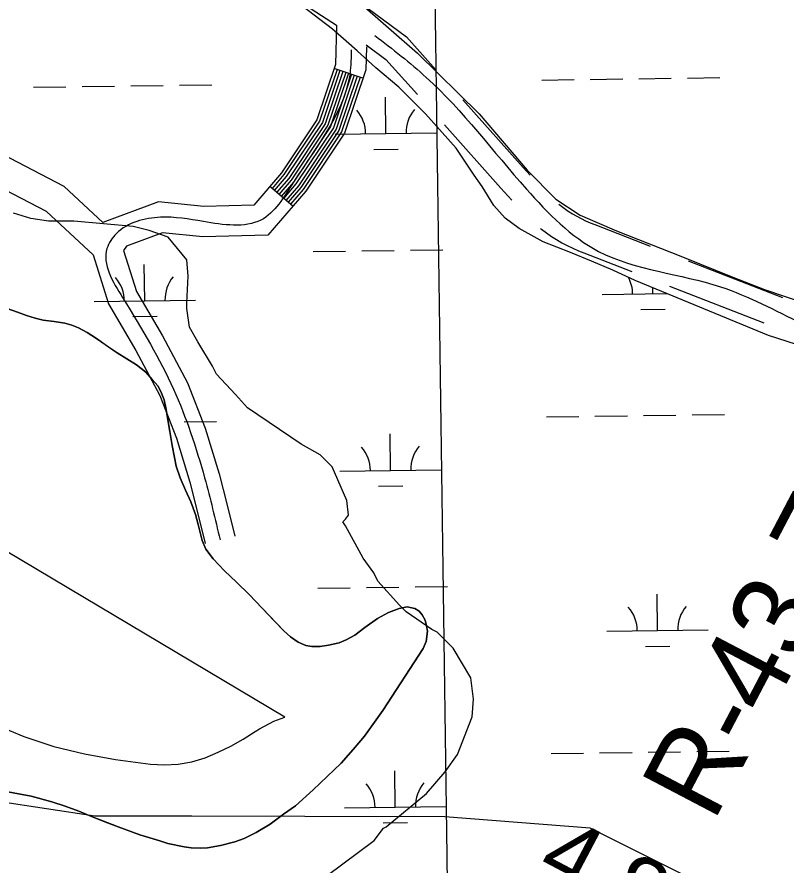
# Model space of a CAD drawing. Extents: x 3767014 to 3805179, y 361544 to 387384.
# Drawn here: x 3789228 to 3789988, y 378195 to 379033 of the extents above; entities that cross this region are included whole.
import ezdxf

# ---------------------------------------------------------------- set-up
doc = ezdxf.new("R2010")
doc.units = 0
for name, color, linetype in [('V-GRID-MAJR', 7, 'Continuous'), ('V-RIVR-EDGE', 7, 'Continuous'), ('V-RIVR-RANG', 7, 'Continuous'), ('V-RIVR-RANG-IDEN', 7, 'Continuous'), ('V-ROAD-CNTR', 7, 'Continuous'), ('V-SITE-VEGE', 7, 'Continuous'), ('V-TOPO-DPTH', 7, 'Continuous'), ('V-TOPO-MINR', 7, 'Continuous'), ('V-TOPO-SHOR', 7, 'Continuous'), ('V-TOPO-WATR', 7, 'Continuous'), ('V-WETL-SWMP', 7, 'Continuous')]:
    doc.layers.add(name, color=color, linetype=linetype)

msp = doc.modelspace()

# ---------------------------------------------------------------- linework, layer by layer
at = {"layer": 'V-GRID-MAJR'}
msp.add_spline([(3789806.62, 367223.106), (3789722.043, 373279.937), (3789637.419, 379340.141), (3789552.795, 385400.346), (3789552.748, 385403.717)], degree=3, dxfattribs=at)
at = {"layer": 'V-RIVR-EDGE'}
msp.add_spline([(3788386.899, 379042.41), (3788417.904, 379023.435), (3788440.887, 378992.179), (3788448.043, 378960.51), (3788447.055, 378926.601), (3788439.707, 378880.951), (3788409.24, 378810.941), (3788372.521, 378773.051), (3788350.301, 378746.88), (3788331.714, 378727.484), (3788310.448, 378721.658), (3788272.476, 378725.369), (3788242.231, 378745.339), (3788209.71, 378759.436), (3788168.127, 378765.869), (3788122.896, 378759.651), (3788118.818, 378756.044), (3788116.991, 378748.814), (3788142.224, 378713.031), (3788167.911, 378678.151), (3788193.135, 378639.203), (3788209.812, 378617.91), (3788232.374, 378599.316), (3788284.708, 378552.162), (3788334.36, 378517.675), (3788381.771, 378490.881), (3788413.396, 378480.403), (3788449.09, 378469.463), (3788474.382, 378458.096), (3788505.999, 378444.001), (3788536.264, 378432.17), (3788579.627, 378414.429), (3788610.795, 378401.691), (3788697.059, 378362.14), (3788738.16, 378343.5), (3788779.271, 378329.381), (3788814.951, 378313.015), (3788851.077, 378293.935), (3788883.135, 378275.77), (3788911.132, 378260.779), (3788948.168, 378243.958), (3789043.462, 378198.958), (3789099.476, 378177.116), (3789152.324, 378155.282), (3789195.7, 378142.514), (3789220.104, 378137.48), (3789256.703, 378126.99), (3789292.381, 378109.72), (3789305.019, 378100.645), (3789319.901, 378084.783), (3789319.875, 378074.383), (3789316.665, 378056.305), (3789313.453, 378037.322), (3789312.506, 378020.143), (3789312.015, 378004.318), (3789311.527, 377989.85), (3789315.565, 377977.18), (3789323.24, 377972.187), (3789333.182, 377969.902), (3789357.132, 377964.417), (3789378.809, 377953.511), (3789403.636, 377936.72), (3789414.453, 377922.676), (3789418.024, 377903.677), (3789422.976, 377895.074), (3789436.051, 377879.668), (3789465.842, 377858.795), (3789492.94, 377846.067), (3789521.406, 377838.31), (3789551.227, 377829.646), (3789556.183, 377822.399), (3789554.793, 377808.837), (3789556.572, 377796.625), (3789562.875, 377785.757), (3789574.163, 377779.399), (3789589.52, 377772.579), (3789629.254, 377749.873), (3789659.506, 377732.616), (3789679.346, 377710.411), (3789704.616, 377690.001), (3789743.898, 377667.296), (3789778.225, 377652.29), (3789817.076, 377638.177), (3789856.394, 377630.393), (3789894.372, 377628.943), (3789923.318, 377632.036), (3789940.496, 377630.637), (3789978.452, 377620.144), (3790020.916, 377604.665), (3790063.38, 377588.735), (3790119.844, 377565.987), (3790170.428, 377542.802), (3790207.46, 377524.624), (3790239.091, 377516.407), (3790272.094, 377514.517), (3790305.101, 377514.435), (3790324.545, 377514.839), (3790349.4, 377509.352), (3790365.658, 377501.173), (3790373.774, 377492.11), (3790385.042, 377477.613), (3790401.749, 377468.076), (3790433.359, 377451.72), (3790441.459, 377435.875), (3790452.243, 377408.266), (3790459.895, 377394.23), (3790472.083, 377386.061), (3790487.003, 377385.572), (3790498.311, 377387.353), (3790504.201, 377392.312), (3790520.964, 377405.383), (3790533.189, 377412.135), (3790549.469, 377413), (3790572.974, 377410.228), (3790584.283, 377412.461), (3790599.67, 377417.849), (3790607.809, 377417.829), (3790615.944, 377416.452), (3790628.576, 377404.665), (3790642.983, 377379.761), (3790657.835, 377351.69), (3790662.758, 377331.331), (3790670.426, 377323.625), (3790683.074, 377318.62), (3790699.796, 377315.414), (3790710.185, 377310.866), (3790722.363, 377298.628), (3790739.518, 377287.734), (3790749.912, 377285.447), (3790762.542, 377273.208)], degree=3, dxfattribs=at)
at = {"layer": 'V-ROAD-CNTR'}
for p, q in [((3789570.067, 378972.175), (3789541.64, 378981.763)), ((3789500.714, 378845.612), (3789477.954, 378865.156)), ((3789891.112, 378791.75), (3789984.295, 378755.461)), ((3789872.856, 378766.665), (3789966.039, 378730.376))]:
    msp.add_line(p, q, dxfattribs=at)
for points in [[(3788768.675, 379350.023), (3789394.047, 379104.328), (3789478.099, 379067.259), (3789543.976, 379024.643)], [(3789567.685, 379046.446), (3789613.07, 379012.97), (3789642.076, 378980.491)], [(3789313.213, 378829.644), (3789274.84, 378865.094), (3789130.087, 378940.529), (3788871.216, 379020.613)], [(3789543.976, 379024.643), (3789542.94, 378985.617), (3789524.528, 378931.031), (3789489.554, 378878.665), (3789462.167, 378846.771), (3789413.045, 378845.515), (3789368.139, 378850.054), (3789313.213, 378829.644)], [(3789573.417, 379003.142), (3789572.81, 378980.307), (3789551.684, 378917.675), (3789513.494, 378860.495), (3789476.249, 378817.121), (3789411.915, 378815.477), (3789372.055, 378819.506), (3789336.465, 378806.281), (3789333.649, 378801.859), (3789346.479, 378761.514), (3789371.939, 378717.68), (3789396.656, 378671.107), (3789414.135, 378626.527), (3789428.147, 378581.305), (3789435.851, 378550.387), (3789443.453, 378519.877)], [(3789573.255, 379005.059), (3789592.763, 378990.671), (3789623.833, 378955.88)], [(3789303.453, 378797.819), (3789257.424, 378840.34), (3789118.629, 378912.671), (3788862.35, 378991.953)], [(3789544.482, 378980.804), (3789527.244, 378929.695), (3789491.948, 378876.848), (3789480.23, 378863.202)], [(3789547.325, 378979.845), (3789529.959, 378928.36), (3789494.342, 378875.031), (3789482.506, 378861.247)], [(3789550.168, 378978.887), (3789532.675, 378927.024), (3789496.736, 378873.214), (3789484.782, 378859.293)], [(3789553.01, 378977.928), (3789535.39, 378925.689), (3789499.13, 378871.397), (3789487.058, 378857.338)], [(3789555.853, 378976.969), (3789538.106, 378924.353), (3789501.524, 378869.58), (3789489.334, 378855.384)], [(3789558.696, 378976.01), (3789540.822, 378923.017), (3789503.918, 378867.763), (3789491.61, 378853.43)], [(3789561.538, 378975.051), (3789543.537, 378921.682), (3789506.312, 378865.946), (3789493.886, 378851.475)], [(3789564.381, 378974.093), (3789546.253, 378920.346), (3789508.706, 378864.129), (3789496.162, 378849.521)], [(3789567.224, 378973.134), (3789548.968, 378919.011), (3789511.1, 378862.312), (3789498.438, 378847.566)], [(3789668.684, 378950.697), (3789728.429, 378883.799), (3789735.357, 378876.331)], [(3789650.441, 378926.087), (3789706.243, 378863.603), (3789717.199, 378851.793)], [(3789763.38, 378847.849), (3789764.885, 378846.62), (3789768.792, 378843.679), (3789772.811, 378840.892), (3789776.932, 378838.265), (3789781.154, 378835.804), (3789785.471, 378833.507), (3789789.877, 378831.382), (3789794.36, 378829.428), (3789799.185, 378827.55), (3789853.839, 378806.265)], [(3789745.563, 378823.666), (3789746.369, 378823.008), (3789751.216, 378819.359), (3789756.195, 378815.906), (3789761.31, 378812.647), (3789766.55, 378809.592), (3789771.903, 378806.745), (3789777.361, 378804.11), (3789782.922, 378801.688), (3789788.299, 378799.594), (3789835.583, 378781.18)], [(3789303.453, 378797.819), (3789318.887, 378749.29), (3789345.709, 378703.11), (3789369.352, 378658.559), (3789385.805, 378616.599), (3789399.241, 378573.233), (3789406.741, 378543.133), (3789414.343, 378512.623)]]:
    msp.add_lwpolyline(points, dxfattribs=at)
for points in [[(3789581.829, 379014.242), (3789632.652, 378972.879), (3789731.51, 378862.57), (3789802.806, 378801.065), (3789923.199, 378766.048), (3790003.638, 378730.023), (3790356.793, 378616.653), (3790480.134, 378568.973), (3790650.56, 378470.616), (3790827.157, 378338.47), (3791018.705, 378235.533), (3791217.941, 378153.785), (3791381.72, 378047.016), (3791482.105, 377970.945), (3791547.781, 377930.243), (3791665.542, 377852.254), (3791800.995, 377792.372)], [(3789558.334, 379000.216), (3789557.875, 378982.962), (3789501.524, 378869.58), (3789469.208, 378831.946), (3789412.48, 378830.496), (3789370.097, 378834.78), (3789326.519, 378818.587), (3789317.228, 378803.999), (3789332.683, 378755.402), (3789383.004, 378664.833), (3789413.694, 378577.269), (3789428.898, 378516.25)]]:
    msp.add_spline(points, degree=3, dxfattribs=at)
at = {"layer": 'V-SITE-VEGE'}
for p, q in [((3789242.185, 378833.636), (3789224.925, 378838.938)), ((3789259.444, 378830.994), (3789242.185, 378833.636)), ((3789284.665, 378831.009), (3789259.444, 378830.994)), ((3789343.074, 378825.731), (3789284.665, 378831.009)), ((3789359.005, 378821.758), (3789343.074, 378825.731)), ((3789377.595, 378815.13), (3789359.005, 378821.758)), ((3789396.191, 378792.574), (3789377.595, 378815.13)), ((3789397.526, 378776.644), (3789396.191, 378792.574)), ((3789396.213, 378750.096), (3789397.526, 378776.644)), ((3789396.217, 378744.786), (3789396.213, 378750.096)), ((3789398.884, 378726.202), (3789396.217, 378744.786)), ((3789406.855, 378711.606), (3789398.884, 378726.202)), ((3789421.471, 378687.72), (3789406.855, 378711.606)), ((3789425.457, 378679.758), (3789421.471, 378687.72)), ((3789444.052, 378659.857), (3789425.457, 378679.758)), ((3789456.005, 378646.588), (3789444.052, 378659.857)), ((3789509.124, 378610.777), (3789456.005, 378646.588)), ((3789527.715, 378600.168), (3789509.124, 378610.777)), ((3789539.667, 378588.228), (3789527.715, 378600.168)), ((3789554.288, 378555.051), (3789539.667, 378588.228)), ((3789555.623, 378540.449), (3789554.288, 378555.051)), ((3789552.971, 378536.465), (3789555.623, 378540.449)), ((3789550.317, 378533.809), (3789552.971, 378536.465)), ((3789552.975, 378529.828), (3789550.317, 378533.809)), ((3789570.25, 378497.979), (3789552.975, 378529.828)), ((3789580.877, 378483.383), (3789570.25, 378497.979)), ((3789584.865, 378475.421), (3789580.877, 378483.383)), ((3789606.117, 378451.539), (3789584.865, 378475.421)), ((3789612.756, 378444.905), (3789606.117, 378451.539)), ((3789637.988, 378427.659), (3789612.756, 378444.905)), ((3789643.298, 378425.009), (3789637.988, 378427.659)), ((3789659.238, 378409.09), (3789643.298, 378425.009)), ((3789676.511, 378379.896), (3789659.238, 378409.09)), ((3789679.177, 378358.658), (3789676.511, 378379.896)), ((3789677.858, 378341.401), (3789679.177, 378358.658)), ((3789663.279, 378304.224), (3789677.858, 378341.401)), ((3789651.341, 378286.961), (3789663.279, 378304.224)), ((3789632.77, 378265.711), (3789651.341, 378286.961)), ((3789592.965, 378232.503), (3789632.77, 378265.711)), ((3789581.025, 378219.222), (3789590.31, 378231.172)), ((3789590.31, 378231.172), (3789592.965, 378232.503)), ((3789534.582, 378184.684), (3789581.025, 378219.222))]:
    msp.add_line(p, q, dxfattribs=at)
at = {"layer": 'V-TOPO-DPTH'}
msp.add_lwpolyline([(3789206.349, 378333.775), (3789235.262, 378321.945), (3789264.702, 378311.93), (3789294.932, 378304.638), (3789325.689, 378299.162), (3789360.222, 378294.631), (3789373.992, 378293.863), (3789387.605, 378294.431), (3789400.986, 378297.004), (3789414.211, 378300.914), (3789427.079, 378306.326), (3789439.64, 378312.326), (3789451.739, 378319.21), (3789463.531, 378326.682), (3789467.767, 378329.585), (3789481.892, 378337.105), (3789492.775, 378341.046), (3788512.33, 378925)], dxfattribs=at)
at = {"layer": 'V-TOPO-MINR'}
msp.add_lwpolyline([(3790043.148, 378083.131), (3789922.102, 378167.344), (3789794.615, 378231.482), (3789651.041, 378242.474), (3789512.759, 378242.816), (3789401.069, 378243.092), (3789305.336, 378243.329), (3789161.788, 378264.958), (3788949.217, 378334.625), (3788784.566, 378425.448), (3788556.119, 378527.066), (3788189.495, 378671.574)], dxfattribs=at)
at = {"layer": 'V-TOPO-SHOR'}
for points in [[(3789433.257, 378485.652), (3789422.159, 378497.51), (3789414.932, 378507.05), (3789411.315, 378515.559), (3789408.989, 378524.587), (3789407.438, 378531.292), (3789404.596, 378541.092), (3789399.947, 378553.728), (3789394.782, 378565.074), (3789389.615, 378577.452), (3789385.482, 378588.798), (3789383.929, 378597.565), (3789381.603, 378609.171), (3789379.272, 378623.1), (3789376.944, 378636.768), (3789375.649, 378644.763), (3789373.581, 378654.305), (3789370.48, 378662.815), (3789367.382, 378668.229), (3789361.962, 378674.677), (3789355.509, 378681.636), (3789346.48, 378688.853), (3789336.932, 378695.038), (3789327.384, 378700.707), (3789317.58, 378707.408), (3789306.742, 378714.883), (3789297.713, 378720.81), (3789289.197, 378725.446), (3789282.49, 378728.281), (3789275.525, 378730.083), (3789264.949, 378731.881), (3789254.373, 378733.165), (3789246.375, 378734.968), (3789237.604, 378737.798), (3789228.832, 378741.149), (3789218.514, 378744.753)], [(3789215.684, 378267.837), (3789242.255, 378262.951), (3789262.632, 378257.288), (3789276.049, 378253.167), (3789289.463, 378248.017), (3789301.848, 378242.866), (3789315.004, 378237.713), (3789328.162, 378232.563), (3789349.832, 378224.837), (3789369.438, 378218.915), (3789377.435, 378216.34), (3789393.43, 378212.996), (3789400.393, 378211.968), (3789409.421, 378211.716), (3789416.642, 378211.976), (3789429.28, 378214.049), (3789443.465, 378217.667), (3789452.748, 378221.024), (3789464.61, 378226.963), (3789478.277, 378235.227), (3789491.425, 378245.035), (3789503.285, 378253.552), (3789520.816, 378269.295), (3789534.738, 378282.202), (3789548.4, 378295.62), (3789560.514, 378309.041), (3789571.6, 378322.199), (3789589.641, 378347.488), (3789629.585, 378408.897), (3789632.417, 378415.605), (3789633.701, 378425.922), (3789632.925, 378431.339), (3789631.633, 378436.754), (3789628.534, 378441.911), (3789625.696, 378445.522), (3789621.309, 378448.356), (3789613.828, 378449.9), (3789605.832, 378448.348), (3789595.26, 378444.473), (3789584.431, 378438.534), (3789571.796, 378429.5), (3789562.001, 378422.015), (3789553.491, 378417.368), (3789546.528, 378414.525), (3789535.954, 378411.941), (3789527.959, 378410.646), (3789519.706, 378410.9), (3789513.514, 378411.928), (3789506.031, 378415.019), (3789498.55, 378420.432), (3789491.841, 378426.103), (3789482.291, 378436.156), (3789470.418, 378448.788), (3789457.514, 378462.192), (3789445.128, 378474.308), (3789433.257, 378485.652)]]:
    msp.add_lwpolyline(points, dxfattribs=at)
at = {"layer": 'V-TOPO-WATR'}
msp.add_lwpolyline([(3789206.349, 378333.775), (3789235.262, 378321.945), (3789264.702, 378311.93), (3789294.932, 378304.638), (3789325.689, 378299.162), (3789360.222, 378294.631), (3789373.992, 378293.863), (3789387.605, 378294.431), (3789400.986, 378297.004), (3789414.211, 378300.914), (3789427.079, 378306.326), (3789439.64, 378312.326), (3789451.739, 378319.21), (3789463.531, 378326.682), (3789467.767, 378329.585), (3789481.892, 378337.105), (3789492.775, 378341.046)], dxfattribs=at)
at = {"layer": 'V-WETL-SWMP'}
for p, q in [((3789539.989, 379020.682), (3789509.3, 379043.802)), ((3789566.627, 379047.011), (3789624.082, 378996.744)), ((3789564.178, 378999.118), (3789539.989, 379020.682)), ((3789582.905, 378982.49), (3789564.178, 378999.118)), ((3789624.082, 378996.744), (3789684.712, 378936.973)), ((3789605.533, 378963.265), (3789582.905, 378982.49)), ((3789746.595, 378970.27), (3789778.592, 378970.714)), ((3789794.591, 378970.936), (3789826.588, 378971.381)), ((3789842.586, 378971.603), (3789874.583, 378972.048)), ((3789890.581, 378972.27), (3789922.578, 378972.714)), ((3789244.736, 378963.298), (3789276.733, 378963.743)), ((3789292.731, 378963.965), (3789324.728, 378964.409)), ((3789340.727, 378964.632), (3789372.723, 378965.076)), ((3789388.722, 378965.298), (3789420.719, 378965.743)), ((3789631.804, 378937.023), (3789605.533, 378963.265)), ((3789592.723, 378917.385), (3789592.223, 378953.382)), ((3789661.979, 378902.984), (3789631.804, 378937.023)), ((3789684.712, 378936.973), (3789732.27, 378881.156)), ((3789542.728, 378916.691), (3789642.718, 378918.08)), ((3789580.939, 378901.789), (3789604.936, 378902.122)), ((3789679.932, 378876.477), (3789661.979, 378902.984)), ((3789687.737, 378865.043), (3789679.932, 378876.477)), ((3789732.27, 378881.156), (3789760.405, 378852.656)), ((3789699.186, 378846.332), (3789687.737, 378865.043)), ((3789760.405, 378852.656), (3789784.573, 378836.827)), ((3789710.632, 378833.86), (3789699.186, 378846.332)), ((3789724.416, 378823.729), (3789710.632, 378833.86)), ((3789784.573, 378836.827), (3789820.623, 378821.401)), ((3789748.08, 378810.483), (3789724.416, 378823.729)), ((3789820.623, 378821.401), (3789885.589, 378795.693)), ((3789775.123, 378799.84), (3789748.08, 378810.483)), ((3789520.926, 378800.945), (3789552.922, 378801.389)), ((3789568.921, 378801.611), (3789600.918, 378802.056)), ((3789616.916, 378802.278), (3789648.913, 378802.723)), ((3789795.665, 378791.532), (3789775.123, 378799.84)), ((3789816.987, 378782.445), (3789795.665, 378791.532)), ((3789885.589, 378795.693), (3789935.503, 378775.522)), ((3789354.523, 378752.199), (3789354.023, 378788.195)), ((3789838.83, 378772.319), (3789816.987, 378782.445)), ((3789935.503, 378775.522), (3789966.798, 378763.262)), ((3789970.612, 378718.111), (3789838.83, 378772.319)), ((3789806.387, 378758.476), (3789870.324, 378759.364)), ((3789856.382, 378759.17), (3789856.299, 378765.133)), ((3789966.798, 378763.262), (3790051.174, 378734.793)), ((3789304.527, 378751.504), (3789404.518, 378752.893)), ((3789218.513, 378744.752), (3789228.832, 378741.147)), ((3789228.832, 378741.147), (3789237.603, 378737.798)), ((3789844.598, 378743.574), (3789868.595, 378743.907)), ((3789237.603, 378737.798), (3789246.375, 378734.966)), ((3789246.375, 378734.966), (3789254.371, 378733.165)), ((3789254.371, 378733.165), (3789264.947, 378731.881)), ((3789264.947, 378731.881), (3789275.524, 378730.082)), ((3789342.738, 378736.603), (3789366.736, 378736.936)), ((3789275.524, 378730.082), (3789282.489, 378728.28)), ((3789282.489, 378728.28), (3789289.196, 378725.446)), ((3789289.196, 378725.446), (3789297.711, 378720.808)), ((3789297.711, 378720.808), (3789306.742, 378714.881)), ((3790104.52, 378674.511), (3789970.612, 378718.111)), ((3789306.742, 378714.881), (3789327.384, 378700.706)), ((3789327.384, 378700.706), (3789336.931, 378695.037)), ((3789336.931, 378695.037), (3789346.478, 378688.852)), ((3789346.478, 378688.852), (3789355.509, 378681.635)), ((3789355.509, 378681.635), (3789361.961, 378674.675)), ((3789361.961, 378674.675), (3789367.381, 378668.229)), ((3789367.381, 378668.229), (3789370.48, 378662.814)), ((3789370.48, 378662.814), (3789373.58, 378654.304)), ((3789373.58, 378654.304), (3789375.648, 378644.762)), ((3789375.648, 378644.762), (3789381.601, 378609.171)), ((3789895.202, 378639.627), (3789927.199, 378640.071)), ((3789393.343, 378632.655), (3789425.34, 378633.1)), ((3789751.216, 378637.627), (3789783.213, 378638.071)), ((3789799.212, 378638.293), (3789831.209, 378638.738)), ((3789847.207, 378638.96), (3789879.204, 378639.405)), ((3789597.344, 378584.742), (3789596.844, 378620.739)), ((3789381.601, 378609.171), (3789383.928, 378597.565)), ((3789383.928, 378597.565), (3789385.481, 378588.797)), ((3789385.481, 378588.797), (3789389.614, 378577.45)), ((3789547.349, 378584.048), (3789647.339, 378585.437)), ((3789389.614, 378577.45), (3789394.78, 378565.072)), ((3789394.78, 378565.072), (3789399.945, 378553.726)), ((3789585.56, 378569.146), (3789609.557, 378569.48)), ((3789399.945, 378553.726), (3789404.594, 378541.09)), ((3789404.594, 378541.09), (3789407.437, 378531.29)), ((3789407.437, 378531.29), (3789408.988, 378524.585)), ((3789408.988, 378524.585), (3789411.315, 378515.558)), ((3789411.315, 378515.558), (3789414.931, 378507.049)), ((3789414.931, 378507.049), (3789422.158, 378497.509)), ((3789422.158, 378497.509), (3789433.256, 378485.651)), ((3789433.256, 378485.651), (3789445.127, 378474.308)), ((3789445.127, 378474.308), (3789457.514, 378462.192)), ((3789525.547, 378468.302), (3789557.543, 378468.746)), ((3789573.542, 378468.969), (3789605.539, 378469.413)), ((3789621.537, 378469.635), (3789653.534, 378470.08)), ((3789457.514, 378462.192), (3789470.418, 378448.787)), ((3789861.003, 378426.527), (3789860.503, 378462.524)), ((3789470.418, 378448.787), (3789491.839, 378426.101)), ((3789595.259, 378444.472), (3789605.832, 378448.347)), ((3789605.832, 378448.347), (3789613.827, 378449.899)), ((3789613.827, 378449.899), (3789621.308, 378448.355)), ((3789621.308, 378448.355), (3789625.695, 378445.521)), ((3789571.796, 378429.499), (3789584.429, 378438.533)), ((3789584.429, 378438.533), (3789595.259, 378444.472)), ((3789625.695, 378445.521), (3789628.534, 378441.911)), ((3789628.534, 378441.911), (3789631.632, 378436.754)), ((3789631.632, 378436.754), (3789632.925, 378431.338)), ((3789632.925, 378431.338), (3789633.701, 378425.922)), ((3789491.839, 378426.101), (3789498.548, 378420.43)), ((3789553.49, 378417.366), (3789561.999, 378422.013)), ((3789561.999, 378422.013), (3789571.796, 378429.499)), ((3789633.701, 378425.922), (3789632.417, 378415.604)), ((3789811.008, 378425.833), (3789910.998, 378427.222)), ((3789498.548, 378420.43), (3789506.031, 378415.018)), ((3789506.031, 378415.018), (3789513.513, 378411.927)), ((3789535.953, 378411.94), (3789546.527, 378414.525)), ((3789546.527, 378414.525), (3789553.49, 378417.366)), ((3789632.417, 378415.604), (3789629.584, 378408.897)), ((3789513.513, 378411.927), (3789519.704, 378410.899)), ((3789519.704, 378410.899), (3789527.958, 378410.645)), ((3789527.958, 378410.645), (3789535.953, 378411.94)), ((3789629.584, 378408.897), (3789589.639, 378347.487)), ((3789849.219, 378410.931), (3789873.216, 378411.265)), ((3789589.639, 378347.487), (3789571.598, 378322.199)), ((3789571.598, 378322.199), (3789560.514, 378309.039)), ((3789560.514, 378309.039), (3789548.399, 378295.62)), ((3789755.837, 378304.984), (3789787.834, 378305.428)), ((3789803.833, 378305.651), (3789835.829, 378306.095)), ((3789851.828, 378306.317), (3789883.825, 378306.762)), ((3789899.823, 378306.984), (3789931.82, 378307.429)), ((3789548.399, 378295.62), (3789534.736, 378282.2)), ((3789601.965, 378252.1), (3789601.465, 378288.096)), ((3789534.736, 378282.2), (3789520.815, 378269.295)), ((3789242.253, 378262.95), (3789215.683, 378267.836)), ((3789262.632, 378257.287), (3789242.253, 378262.95)), ((3789520.815, 378269.295), (3789503.284, 378253.552)), ((3789276.047, 378253.167), (3789262.632, 378257.287)), ((3789289.462, 378248.016), (3789276.047, 378253.167)), ((3789301.846, 378242.864), (3789289.462, 378248.016)), ((3789503.284, 378253.552), (3789491.424, 378245.033)), ((3789551.97, 378251.405), (3789651.96, 378252.794)), ((3789328.161, 378232.562), (3789301.846, 378242.864)), ((3789491.424, 378245.033), (3789478.275, 378235.225)), ((3789349.831, 378224.836), (3789328.161, 378232.562)), ((3789478.275, 378235.225), (3789464.609, 378226.963)), ((3789590.18, 378236.503), (3789614.178, 378236.837)), ((3789369.437, 378218.914), (3789349.831, 378224.836)), ((3789452.748, 378221.024), (3789443.464, 378217.666)), ((3789464.609, 378226.963), (3789452.748, 378221.024)), ((3789377.434, 378216.339), (3789369.437, 378218.914)), ((3789393.428, 378212.995), (3789377.434, 378216.339)), ((3789400.393, 378211.967), (3789393.428, 378212.995)), ((3789429.28, 378214.047), (3789416.642, 378211.976)), ((3789443.464, 378217.666), (3789429.28, 378214.047)), ((3789409.42, 378211.715), (3789400.393, 378211.967)), ((3789416.642, 378211.976), (3789409.42, 378211.715))]:
    msp.add_line(p, q, dxfattribs=at)
for centre, start, end in [((3789647.954, 378918.627), 140.024034, 181.567693), ((3789537.479, 378917.093), 0.024037, 41.567696), ((3789299.278, 378751.906), 0.024037, 41.567696), ((3789409.754, 378753.441), 140.024034, 181.567693), ((3789801.138, 378758.878), 0.024037, 27.854809), ((3789542.1, 378584.45), 0.024037, 41.567696), ((3789652.575, 378585.984), 140.024034, 181.567693), ((3789805.759, 378426.235), 0.024037, 41.567696), ((3789916.234, 378427.769), 140.024034, 181.567693), ((3789546.721, 378251.807), 0.024037, 41.567696), ((3789657.196, 378253.342), 140.024034, 181.567693)]:
    msp.add_arc(centre, 35.246, start, end, dxfattribs=at)

# ---------------------------------------------------------------- texts
at = {"layer": 'V-RIVR-RANG'}
msp.add_text('4.8', height=67, rotation=332.178326, dxfattribs=at).set_placement((3789739.01, 378186.141))
at = {"layer": 'V-RIVR-RANG-IDEN'}
msp.add_text('R-43.7', height=83, rotation=62.318297, dxfattribs=at).set_placement((3789916.098, 378236.073))

doc.saveas('drawing.dxf')
